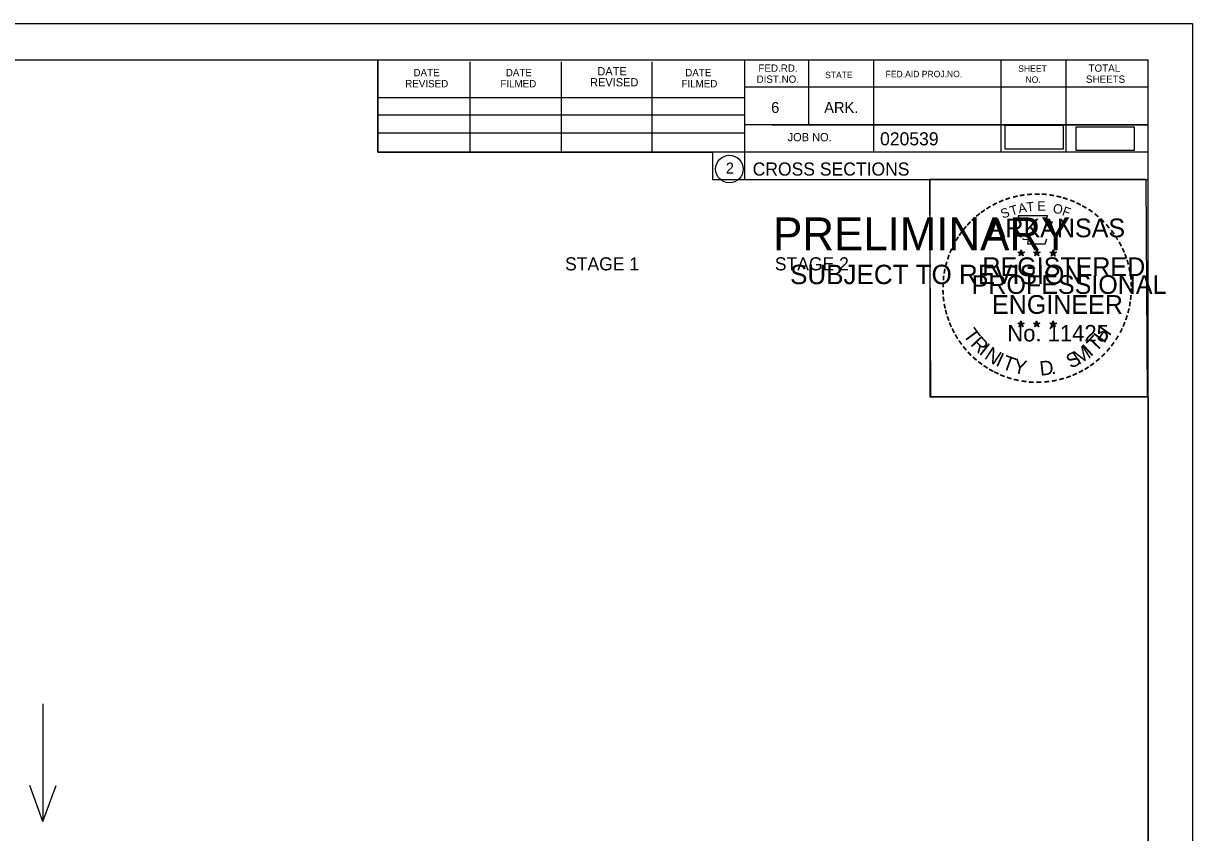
# Model space of a CAD drawing. Extents: x 915787 to 919910, y 133456 to 136717.
# Drawn here: x 916452 to 916576.9, y 134436.3 to 134522.7 of the extents above; entities that cross this region are included whole.
import ezdxf

# ---------------------------------------------------------------- set-up
doc = ezdxf.new("R2010")
doc.units = 0
for name, color, linetype in [('R_Border', 7, 'Continuous'), ('R_Border Notes', 7, 'Continuous'), ('R_Border PE', 7, 'Continuous'), ('R_Border Prem', 7, 'Continuous'), ('R_No Plot', 7, 'Continuous'), ('R_Water Annot', 7, 'Continuous'), ('R_Xsect Slope', 7, 'Continuous')]:
    doc.layers.add(name, color=color, linetype=linetype)

msp = doc.modelspace()

# ---------------------------------------------------------------- linework, layer by layer
at = {"layer": 'R_Border'}
for p, q in [((916255.98, 134518.83), (916572.16, 134518.83)), ((916489.9, 134508.95), (916489.9, 134518.83)), ((916499.76, 134508.95), (916499.76, 134518.63)), ((916509.52, 134508.95), (916509.52, 134518.63)), ((916519.2, 134508.95), (916519.2, 134518.63)), ((916529.06, 134518.83), (916529.06, 134506.03)), ((916535.9, 134518.83), (916535.9, 134511.89)), ((916542.84, 134518.83), (916542.84, 134508.95)), ((916556.42, 134518.83), (916556.42, 134508.95)), ((916563.36, 134518.83), (916563.36, 134508.95)), ((916572.16, 134313.37), (916572.16, 134518.83)), ((916572.16, 134515.89), (916529.06, 134515.89)), ((916572.16, 134515.91), (916572.16, 134515.91)), ((916489.9, 134514.81), (916529.06, 134514.81)), ((916489.9, 134512.95), (916529.06, 134512.95)), ((916572.16, 134511.89), (916529.06, 134511.89)), ((916532.02, 134511.89), (916572.16, 134511.89)), ((916489.9, 134508.95), (916489.9, 134511.01)), ((916489.9, 134511.01), (916529.06, 134511.01)), ((916572.16, 134508.95), (916489.9, 134508.95)), ((916529.06, 134506.03), (916572.16, 134506.03))]:
    msp.add_line(p, q, dxfattribs=at)
msp.add_circle((916527.44, 134507.16), 1.47, dxfattribs=at)
at = {"layer": 'R_Border PE'}
for p, q in [((916558.24, 134498.28), (916558.59, 134498.17)), ((916558.24, 134498.28), (916558.49, 134498.24)), ((916558.24, 134498.28), (916558.48, 134498.16)), ((916558.37, 134497.87), (916558.59, 134498.17)), ((916558.37, 134497.87), (916558.5, 134498.12)), ((916558.37, 134497.87), (916558.59, 134498.09)), ((916558.59, 134498.54), (916558.55, 134498.28)), ((916558.59, 134498.17), (916558.59, 134498.54)), ((916558.59, 134498.54), (916558.64, 134498.29)), ((916558.94, 134498.28), (916558.59, 134498.17)), ((916558.8, 134497.87), (916558.59, 134498.17)), ((916558.8, 134497.87), (916558.59, 134498.09)), ((916558.94, 134498.28), (916558.65, 134498.23)), ((916558.8, 134497.87), (916558.66, 134498.16)), ((916558.94, 134498.28), (916558.73, 134498.18)), ((916559.91, 134498.28), (916560.26, 134498.17)), ((916559.91, 134498.28), (916560.16, 134498.24)), ((916559.91, 134498.28), (916560.15, 134498.16)), ((916560.04, 134497.87), (916560.26, 134498.17)), ((916560.04, 134497.87), (916560.17, 134498.12)), ((916560.04, 134497.87), (916560.26, 134498.09)), ((916560.26, 134498.54), (916560.22, 134498.28)), ((916560.26, 134498.17), (916560.26, 134498.54)), ((916560.26, 134498.54), (916560.31, 134498.29)), ((916560.61, 134498.28), (916560.26, 134498.17)), ((916560.47, 134497.87), (916560.26, 134498.17)), ((916560.47, 134497.87), (916560.26, 134498.09)), ((916560.61, 134498.28), (916560.32, 134498.23)), ((916560.47, 134497.87), (916560.33, 134498.16)), ((916560.61, 134498.28), (916560.4, 134498.18)), ((916561.67, 134498.27), (916562.02, 134498.16)), ((916561.67, 134498.27), (916561.93, 134498.22)), ((916561.67, 134498.27), (916561.91, 134498.15)), ((916561.81, 134497.86), (916562.02, 134498.16)), ((916561.81, 134497.86), (916561.93, 134498.11)), ((916561.81, 134497.86), (916562.02, 134498.08)), ((916562.02, 134498.52), (916561.98, 134498.27)), ((916562.02, 134498.16), (916562.02, 134498.52)), ((916562.02, 134498.52), (916562.07, 134498.27)), ((916562.37, 134498.27), (916562.02, 134498.16)), ((916562.24, 134497.86), (916562.02, 134498.16)), ((916562.24, 134497.86), (916562.02, 134498.08)), ((916562.37, 134498.27), (916562.08, 134498.22)), ((916562.24, 134497.86), (916562.1, 134498.15)), ((916562.37, 134498.27), (916562.17, 134498.17)), ((916558.24, 134490.71), (916558.58, 134490.6)), ((916558.24, 134490.71), (916558.49, 134490.66)), ((916558.24, 134490.71), (916558.47, 134490.59)), ((916558.37, 134490.3), (916558.58, 134490.6)), ((916558.58, 134490.96), (916558.54, 134490.71)), ((916558.58, 134490.6), (916558.58, 134490.96)), ((916558.58, 134490.96), (916558.63, 134490.71)), ((916558.93, 134490.71), (916558.58, 134490.6)), ((916558.8, 134490.3), (916558.58, 134490.6)), ((916558.93, 134490.71), (916558.65, 134490.66)), ((916558.8, 134490.3), (916558.66, 134490.59)), ((916558.93, 134490.71), (916558.73, 134490.61)), ((916559.9, 134490.71), (916560.25, 134490.6)), ((916559.9, 134490.71), (916560.16, 134490.66)), ((916559.9, 134490.71), (916560.14, 134490.59)), ((916560.04, 134490.3), (916560.25, 134490.6)), ((916560.25, 134490.96), (916560.21, 134490.71)), ((916560.25, 134490.6), (916560.25, 134490.96)), ((916560.25, 134490.96), (916560.3, 134490.71)), ((916560.6, 134490.71), (916560.25, 134490.6)), ((916560.47, 134490.3), (916560.25, 134490.6)), ((916560.6, 134490.71), (916560.31, 134490.66)), ((916560.47, 134490.3), (916560.33, 134490.59)), ((916560.6, 134490.71), (916560.4, 134490.61)), ((916561.67, 134490.7), (916562.02, 134490.59)), ((916561.67, 134490.7), (916561.92, 134490.65)), ((916561.67, 134490.7), (916561.91, 134490.58)), ((916561.8, 134490.29), (916562.02, 134490.59)), ((916562.02, 134490.95), (916561.98, 134490.7)), ((916562.02, 134490.59), (916562.02, 134490.95)), ((916562.02, 134490.95), (916562.07, 134490.7)), ((916562.37, 134490.7), (916562.02, 134490.59)), ((916562.23, 134490.29), (916562.02, 134490.59)), ((916562.37, 134490.7), (916562.08, 134490.65)), ((916562.23, 134490.29), (916562.1, 134490.58)), ((916562.37, 134490.7), (916562.16, 134490.6)), ((916558.37, 134490.3), (916558.49, 134490.54)), ((916558.37, 134490.3), (916558.58, 134490.52)), ((916558.8, 134490.3), (916558.58, 134490.51)), ((916560.04, 134490.3), (916560.16, 134490.54)), ((916560.04, 134490.3), (916560.25, 134490.52)), ((916560.47, 134490.3), (916560.25, 134490.51)), ((916561.8, 134490.29), (916561.93, 134490.53)), ((916561.8, 134490.29), (916562.02, 134490.51)), ((916562.23, 134490.29), (916562.02, 134490.5))]:
    msp.add_line(p, q, dxfattribs=at)
for points in [[(916558.28, 134502.16), (916558.55, 134501.33)], [(916561.79, 134501.24), (916561.93, 134501.52), (916561.25, 134501.5), (916561.4, 134502.16), (916558.28, 134502.16)], [(916558.77, 134499.74), (916558.77, 134499.65), (916559.34, 134499.63), (916559.28, 134499.16), (916561.15, 134499.16), (916561.35, 134499.69)], [(916558.59, 134498.54), (916558.8, 134497.87), (916558.24, 134498.28), (916558.94, 134498.28), (916558.37, 134497.87), (916558.59, 134498.54)], [(916560.26, 134498.54), (916560.47, 134497.87), (916559.91, 134498.28), (916560.61, 134498.28), (916560.04, 134497.87), (916560.26, 134498.54)], [(916562.02, 134498.52), (916562.24, 134497.86), (916561.67, 134498.27), (916562.37, 134498.27), (916561.81, 134497.86), (916562.02, 134498.52)], [(916558.58, 134490.96), (916558.8, 134490.3), (916558.24, 134490.71), (916558.93, 134490.71), (916558.37, 134490.3), (916558.58, 134490.96)], [(916560.25, 134490.96), (916560.47, 134490.3), (916559.9, 134490.71), (916560.6, 134490.71), (916560.04, 134490.3), (916560.25, 134490.96)], [(916562.02, 134490.95), (916562.23, 134490.29), (916561.67, 134490.7), (916562.37, 134490.7), (916561.8, 134490.29), (916562.02, 134490.95)]]:
    msp.add_lwpolyline(points, dxfattribs=at)
for centre, radius in [((916558.59, 134498.17), 0.172), ((916558.59, 134498.17), 0.145), ((916558.59, 134498.17), 0.116), ((916558.59, 134498.17), 0.0991), ((916558.59, 134498.17), 0.0747), ((916558.59, 134498.17), 0.0495), ((916558.59, 134498.17), 0.0296), ((916560.26, 134498.17), 0.172), ((916560.26, 134498.17), 0.145), ((916560.26, 134498.17), 0.116), ((916560.26, 134498.17), 0.0991), ((916560.26, 134498.17), 0.0747), ((916560.26, 134498.17), 0.0495), ((916560.26, 134498.17), 0.0296), ((916562.02, 134498.16), 0.172), ((916562.02, 134498.16), 0.145), ((916562.02, 134498.16), 0.116), ((916562.02, 134498.16), 0.0991), ((916562.02, 134498.16), 0.0747), ((916562.02, 134498.16), 0.0495), ((916562.02, 134498.16), 0.0296), ((916558.58, 134490.6), 0.172), ((916558.58, 134490.6), 0.145), ((916558.58, 134490.6), 0.116), ((916558.58, 134490.6), 0.0991), ((916558.58, 134490.6), 0.0747), ((916558.58, 134490.6), 0.0495), ((916558.58, 134490.6), 0.0296), ((916560.25, 134490.6), 0.172), ((916560.25, 134490.6), 0.145), ((916560.25, 134490.6), 0.116), ((916560.25, 134490.6), 0.0991), ((916560.25, 134490.6), 0.0747), ((916560.25, 134490.6), 0.0495), ((916560.25, 134490.6), 0.0296), ((916562.02, 134490.59), 0.172), ((916562.02, 134490.59), 0.145), ((916562.02, 134490.59), 0.116), ((916562.02, 134490.59), 0.0991), ((916562.02, 134490.59), 0.0747), ((916562.02, 134490.59), 0.0495), ((916562.02, 134490.59), 0.0296)]:
    msp.add_circle(centre, radius, dxfattribs=at)
at = {"layer": 'R_No Plot'}
for p, q in [((916243.57, 134522.72), (916576.91, 134522.72)), ((916548.19, 134483.57), (916548.19, 134483.57))]:
    msp.add_line(p, q, dxfattribs=at)
for points in [[(916243.57, 134522.72), (916576.91, 134522.72), (916576.91, 134309.38), (916243.57, 134309.38)], [(916489.9, 134518.83), (916489.9, 134508.95), (916525.63, 134508.95), (916525.63, 134506.03), (916548.83, 134506.03), (916548.83, 134482.81), (916572.16, 134482.81), (916572.16, 134313.37), (916255.98, 134313.37), (916255.98, 134518.83)], [(916548.83, 134506.06), (916571.92, 134506.06), (916572.04, 134482.81), (916548.94, 134482.81)]]:
    msp.add_lwpolyline(points, close=True, dxfattribs=at)
at = {"layer": 'R_Water Annot'}
for p, q in [((916454.13, 134450.01), (916454.13, 134437.44)), ((916454.13, 134437.44), (916452.73, 134441.29)), ((916454.13, 134437.44), (916455.53, 134441.29))]:
    msp.add_line(p, q, dxfattribs=at)
at = {"layer": 'R_Xsect Slope'}
for points in [[(916556.86, 134509.33), (916563.11, 134509.33), (916563.11, 134511.81), (916556.86, 134511.81)], [(916564.44, 134509.17), (916570.69, 134509.17), (916570.69, 134511.64), (916564.44, 134511.64)]]:
    msp.add_lwpolyline(points, close=True, dxfattribs=at)

# ---------------------------------------------------------------- texts
at = {"layer": 'R_Border'}
for s, height, p in [('DATE', 0.879, (916513.34, 134517.17)), ('FED.RD.', 0.782, (916530.54, 134517.55)), ('SHEET', 0.684, (916558.28, 134517.55)), ('TOTAL', 0.782, (916565.8, 134517.55)), ('DATE', 0.782, (916493.7, 134517.07)), ('DATE', 0.782, (916503.56, 134517.07)), ('REVISED', 0.879, (916512.56, 134515.99)), ('DATE', 0.782, (916522.72, 134517.07)), ('DIST.NO.', 0.782, (916530.34, 134516.37)), ('STATE', 0.684, (916537.66, 134516.87)), ('FED.AID PROJ.NO.', 0.684, (916544.12, 134516.97)), ('NO.', 0.684, (916559.06, 134516.37)), ('SHEETS', 0.782, (916565.52, 134516.37)), ('REVISED', 0.782, (916492.82, 134515.89)), ('FILMED', 0.782, (916502.98, 134515.89)), ('FILMED', 0.782, (916522.32, 134515.89)), ('6', 1.17, (916531.9, 134513.15)), ('ARK.', 1.172, (916537.56, 134513.15)), ('JOB NO.', 0.879, (916533.66, 134510.13)), ('020539', 1.4, (916543.53, 134509.69)), ('2', 1.17, (916527.06, 134506.68)), ('CROSS SECTIONS', 1.4, (916529.92, 134506.46))]:
    msp.add_text(s, height=height, rotation=360, dxfattribs=at).set_placement(p)
at = {"layer": 'R_Border Notes'}
for s, p in [('STAGE 1', (916509.89, 134496.33)), ('STAGE 2', (916532.29, 134496.33))]:
    msp.add_text(s, height=1.4, dxfattribs=at).set_placement(p)
at = {"layer": 'R_Border PE'}
for s, height, rotation, p in [('-', 1.6, 13.6301, (916557.78, 134503.53)), ('-', 1.6, 10.2193, (916558.46, 134503.69)), ('-', 1.6, 5.8968, (916559.19, 134503.8)), ('-', 1.6, 0.1862, (916559.96, 134503.87)), ('-', 1.6, 357.743, (916560.68, 134503.86)), ('-', 1.6, 352.1617, (916561.42, 134503.8)), ('-', 1.6, 347.2049, (916562.14, 134503.69)), ('-', 1.6, 34.0636, (916555.16, 134502.33)), ('-', 1.6, 28.7918, (916555.76, 134502.7)), ('-', 1.6, 24.3072, (916556.39, 134503.02)), ('-', 1.6, 19.1761, (916557.03, 134503.29)), ('T', 1, 16.4036, (916557.55, 134502.17)), ('A', 1, 11.2132, (916558.38, 134502.42)), ('T', 1, 6.0228, (916559.22, 134502.59)), ('E', 1, 0.8323, (916560.33, 134502.7)), ('O', 1, 350.4515, (916561.93, 134502.49)), ('F', 1, 340.0707, (916562.89, 134502.26)), ('-', 1.6, 342.3362, (916562.78, 134503.53)), ('-', 1.6, 337.8551, (916563.51, 134503.31)), ('-', 1.6, 334.1211, (916564.14, 134503.04)), ('-', 1.6, 329.6409, (916564.72, 134502.76)), ('-', 1.6, 42.9622, (916553.68, 134501.14)), ('-', 1.6, 38.9507, (916554.11, 134501.56)), ('-', 1.6, 36.2317, (916554.59, 134501.94)), ('ARKANSAS', 2, 360, (916555.13, 134499.87)), ('S', 1, 21.594, (916556.64, 134501.84)), ('-', 1.6, 325.8627, (916565.37, 134502.4)), ('-', 1.6, 320.5297, (916565.98, 134501.97)), ('-', 1.6, 315.5786, (916566.58, 134501.48)), ('-', 1.6, 50.6142, (916552.83, 134500.18)), ('-', 1.6, 48.423, (916553.23, 134500.66)), ('-', 1.6, 309.8797, (916567.14, 134500.93)), ('-', 1.6, 306.6522, (916567.67, 134500.33)), ('-', 1.6, 62.8713, (916551.78, 134498.47)), ('-', 1.6, 58.0706, (916552.09, 134499.08)), ('-', 1.6, 54.2325, (916552.41, 134499.61)), ('-', 1.4, 303.6753, (916568.16, 134499.76)), ('-', 1.6, 299.6684, (916568.47, 134499.15)), ('-', 1.6, 67.7743, (916551.52, 134497.86)), ('DWB', 0.01, 360, (916558.58, 134498.17)), ('DWB', 0.01, 360, (916560.25, 134498.17)), ('DWB', 0.01, 360, (916562.01, 134498.15)), ('-', 1.6, 294.6628, (916568.8, 134498.54)), ('-', 1.6, 290.5728, (916569.06, 134497.97)), ('-', 1.6, 75.461, (916551.1, 134496.51)), ('-', 1.6, 72.3945, (916551.3, 134497.23)), ('REGISTERED', 2, 360, (916554.46, 134495.72)), ('-', 1.6, 285.1233, (916569.29, 134497.39)), ('-', 1.6, 85.1863, (916550.89, 134495.11)), ('-', 1.6, 81.2013, (916550.97, 134495.8)), ('PROFESSIONAL', 2, 360, (916553.31, 134493.82)), ('-', 1.6, 280.5493, (916569.49, 134496.64)), ('-', 1.6, 276.5962, (916569.65, 134495.88)), ('-', 1.6, 89.0622, (916550.87, 134494.41)), ('-', 1.6, 274.3301, (916569.71, 134495.15)), ('-', 1.6, 269.9407, (916569.75, 134494.52)), ('-', 1.6, 94.1959, (916550.9, 134493.68)), ('-', 1.6, 98.9479, (916550.97, 134493.02)), ('ENGINEER', 2, 360, (916555.49, 134491.69)), ('-', 1.6, 263.5172, (916569.73, 134493.86)), ('-', 1.6, 101.7149, (916551.11, 134492.28)), ('-', 1.6, 105.4578, (916551.27, 134491.69)), ('-', 1.6, 255.7626, (916569.55, 134492.52)), ('-', 1.6, 260.9953, (916569.66, 134493.2)), ('-', 1.6, 109.0874, (916551.49, 134491.06)), ('-', 1.6, 114.0643, (916551.74, 134490.46)), ('DWB', 0.01, 360, (916558.57, 134490.59)), ('DWB', 0.01, 360, (916560.24, 134490.59)), ('DWB', 0.01, 360, (916562.01, 134490.58)), ('-', 1.6, 247.8887, (916569.14, 134491.13)), ('-', 1.6, 252.8681, (916569.36, 134491.8)), ('-', 1.6, 115.7289, (916552.05, 134489.84)), ('-', 1.6, 120.4471, (916552.4, 134489.26)), ('T', 1.54, 306.0406, (916552.34, 134489.44)), ('R', 1.54, 314.005, (916553.11, 134488.39)), ('No. 11425', 1.757, 360, (916557.12, 134488.74)), ('T', 1.54, 46.6444, (916566.58, 134487.53)), ('H', 1.54, 54.6088, (916567.46, 134488.47)), ('-', 1.6, 239.0712, (916568.49, 134489.75)), ('-', 1.6, 244.6197, (916568.88, 134490.5)), ('-', 1.6, 125.8934, (916552.81, 134488.7)), ('-', 1.6, 130.7181, (916553.27, 134488.14)), ('I', 1.54, 321.9694, (916554.01, 134487.46)), ('N', 1.54, 326.5002, (916554.57, 134486.98)), ('M', 1.54, 32.6563, (916564.73, 134486.2)), ('I', 1.54, 42.1136, (916566.01, 134487.05)), ('-', 1.6, 231.2538, (916567.65, 134488.53)), ('-', 1.6, 233.8452, (916568.08, 134489.1)), ('-', 1.6, 134.2238, (916553.78, 134487.6)), ('-', 1.6, 138.9338, (916554.31, 134487.14)), ('I', 1.54, 335.3603, (916555.78, 134486.2)), ('T', 1.54, 339.8912, (916556.44, 134485.87)), ('Y', 1.54, 347.8556, (916557.66, 134485.43)), ('S', 1.54, 26.9312, (916563.89, 134485.8)), ('-', 1.6, 221.0851, (916566.65, 134487.46)), ('-', 1.6, 225.7653, (916567.17, 134487.97)), ('-', 1.6, 144.6463, (916554.87, 134486.73)), ('-', 1.6, 148.0898, (916555.43, 134486.36)), ('-', 1.6, 151.5704, (916556.01, 134486.03)), ('D', 1.54, 6.3969, (916560.65, 134485.07)), ('-', 1.6, 207.3568, (916565.01, 134486.25)), ('-', 1.6, 212.2491, (916565.57, 134486.6)), ('-', 1.6, 215.7363, (916566.1, 134486.99)), ('-', 1.6, 154.6002, (916556.53, 134485.79)), ('-', 1.6, 158.5612, (916557.15, 134485.53)), ('-', 1.6, 162.7983, (916557.84, 134485.32)), ('-', 1.6, 167.5555, (916558.55, 134485.16)), ('-', 1.6, 173.1155, (916559.33, 134485.05)), ('-', 1.6, 176.5183, (916560.07, 134484.99)), ('-', 1.6, 181.5918, (916560.82, 134485.01)), ('-', 1.6, 185.8167, (916561.63, 134485.09)), ('-', 1.6, 191.2858, (916562.36, 134485.22)), ('.', 1.54, 13.7642, (916561.84, 134485.19)), ('-', 1.6, 195.4743, (916563.09, 134485.42)), ('-', 1.6, 200.7184, (916563.77, 134485.66)), ('-', 1.6, 204.2516, (916564.39, 134485.93))]:
    msp.add_text(s, height=height, rotation=rotation, dxfattribs=at).set_placement(p)
at = {"layer": 'R_Border Prem'}
for s, height, p in [('PRELIMINARY', 3.5, (916532.11, 134498.49)), ('DWB', 0.01, (916532.85, 134500.34)), ('SUBJECT TO REVISION', 2.0751, (916533.92, 134494.86))]:
    msp.add_text(s, height=height, rotation=360, dxfattribs=at).set_placement(p)

doc.saveas('drawing.dxf')
